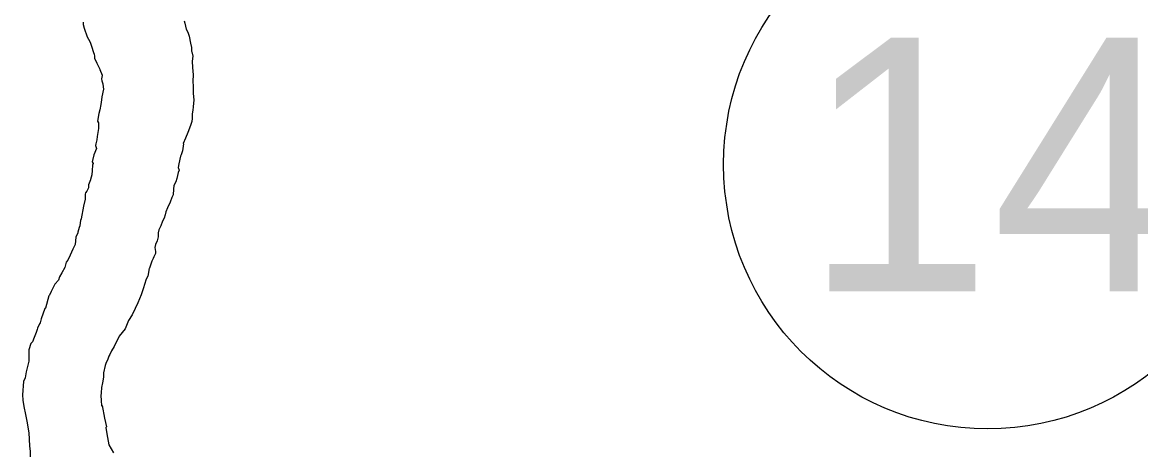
# Model space of a CAD drawing. Extents: x -939622 to -934222, y 1383701 to 1385301.
# Drawn here: x -936041.18 to -936032.79, y 1384139.39 to 1384142.61 of the extents above; entities that cross this region are included whole.
import ezdxf

# ---------------------------------------------------------------- set-up
doc = ezdxf.new("R2010")
doc.units = 0
doc.layers.add('Level 27', color=7, linetype='Continuous')
doc.layers.add('Level 9', color=7, linetype='Continuous')

msp = doc.modelspace()

# ---------------------------------------------------------------- linework, layer by layer
at = {"layer": 'Level 27'}
msp.add_circle((-936033.9399, 1384141.551), 1.98, dxfattribs=at)
at = {"layer": 'Level 9'}
for points in [[(-936039.9641, 1384142.6267), (-936039.9603, 1384142.6088), (-936039.9493, 1384142.5641), (-936039.9363, 1384142.5406), (-936039.9259, 1384142.5109), (-936039.9177, 1384142.4601), (-936039.9102, 1384142.4273), (-936039.909, 1384142.4002), (-936039.9075, 1384142.3943)], [(-936040.721, 1384142.6172), (-936040.7203, 1384142.5992), (-936040.7131, 1384142.5724), (-936040.6921, 1384142.5071), (-936040.6725, 1384142.4718), (-936040.666, 1384142.46), (-936040.6623, 1384142.4451), (-936040.6415, 1384142.3828), (-936040.6384, 1384142.3799), (-936040.6375, 1384142.3589), (-936040.6369, 1384142.3469), (-936040.6202, 1384142.3084), (-936040.6039, 1384142.2791), (-936040.5972, 1384142.2643), (-936040.5971, 1384142.2613), (-936040.5802, 1384142.2199), (-936040.5801, 1384142.2169), (-936040.585, 1384142.1925)], [(-936039.9075, 1384142.3943), (-936039.8998, 1384142.3613), (-936039.9045, 1384142.3235), (-936039.9022, 1384142.2773), (-936039.8963, 1384142.2217), (-936039.8986, 1384142.1756), (-936039.8974, 1384142.1342), (-936039.8963, 1384142.0821), (-936039.8915, 1384142.0348), (-936039.8961, 1384141.9819)], [(-936040.585, 1384142.1925), (-936040.5813, 1384142.1776), (-936040.5743, 1384142.1539), (-936040.5703, 1384142.1329), (-936040.5695, 1384142.1149), (-936040.582, 1384142.0571), (-936040.5841, 1384142.0359), (-936040.5885, 1384141.9996), (-936040.5957, 1384141.9601), (-936040.6035, 1384141.9327), (-936040.613, 1384141.875), (-936040.6065, 1384141.8633), (-936040.6076, 1384141.821), (-936040.6169, 1384141.7604), (-936040.6189, 1384141.7362), (-936040.6265, 1384141.7057), (-936040.629, 1384141.6936), (-936040.6219, 1384141.6698), (-936040.6409, 1384141.6238), (-936040.6537, 1384141.572), (-936040.647, 1384141.5572), (-936040.6525, 1384141.5449), (-936040.6537, 1384141.5057), (-936040.6553, 1384141.4725), (-936040.6658, 1384141.4389), (-936040.6657, 1384141.4359), (-936040.6821, 1384141.399), (-936040.681, 1384141.375), (-936040.6949, 1384141.3503), (-936040.7034, 1384141.3379), (-936040.706, 1384141.3287), (-936040.7056, 1384141.3197), (-936040.7074, 1384141.2925), (-936040.72, 1384141.2377), (-936040.7368, 1384141.1436), (-936040.7423, 1384141.1313), (-936040.7467, 1384141.095), (-936040.7466, 1384141.092), (-936040.752, 1384141.0797), (-936040.7624, 1384141.0431), (-936040.7623, 1384141.0401), (-936040.7758, 1384141.0063), (-936040.7824, 1384140.9518), (-936040.799, 1384140.9179), (-936040.818, 1384140.8719), (-936040.8374, 1384140.8349), (-936040.8487, 1384140.8193), (-936040.8589, 1384140.7797), (-936040.8812, 1384140.7396), (-936040.8979, 1384140.7087), (-936040.9058, 1384140.6843), (-936040.9346, 1384140.6559), (-936040.9483, 1384140.6252), (-936040.9622, 1384140.6004), (-936040.973, 1384140.5729), (-936040.9787, 1384140.5666), (-936041.0047, 1384140.4751), (-936041.0076, 1384140.4719), (-936041.0372, 1384140.3953), (-936041.0449, 1384140.3648), (-936041.0476, 1384140.3587), (-936041.0642, 1384140.3248), (-936041.0668, 1384140.3157), (-936041.0748, 1384140.2942), (-936041.0881, 1384140.2545), (-936041.1018, 1384140.2238), (-936041.1132, 1384140.2112), (-936041.1291, 1384140.1623), (-936041.1287, 1384140.1533), (-936041.128, 1384140.1382)], [(-936039.8961, 1384141.9819), (-936039.8984, 1384141.9579), (-936039.9032, 1384141.9306), (-936039.9046, 1384141.8944), (-936039.9067, 1384141.8732), (-936039.9173, 1384141.8426), (-936039.9361, 1384141.7906), (-936039.9552, 1384141.7476), (-936039.9714, 1384141.7077), (-936039.9683, 1384141.7048), (-936039.978, 1384141.6532), (-936039.9857, 1384141.6227), (-936039.9913, 1384141.6134), (-936040.0038, 1384141.5557), (-936040.0086, 1384141.5283), (-936040.0016, 1384141.5076), (-936040.01, 1384141.4921), (-936040.02, 1384141.4465), (-936040.0279, 1384141.422), (-936040.0417, 1384141.3943), (-936040.0435, 1384141.3671), (-936040.0476, 1384141.3248), (-936040.0557, 1384141.3033), (-936040.0692, 1384141.2696), (-936040.0884, 1384141.2266), (-936040.102, 1384141.1959), (-936040.1071, 1384141.1745), (-936040.115, 1384141.1501), (-936040.126, 1384141.1255), (-936040.1395, 1384141.0918), (-936040.1531, 1384141.0611), (-936040.1582, 1384141.0397), (-936040.1599, 1384141.0095), (-936040.1675, 1384140.9791), (-936040.1783, 1384140.9515), (-936040.1834, 1384140.9302), (-936040.1791, 1384140.9003), (-936040.1784, 1384140.8852), (-936040.1923, 1384140.8605), (-936040.1978, 1384140.8482), (-936040.2059, 1384140.8268), (-936040.2246, 1384140.7747), (-936040.2275, 1384140.7716), (-936040.2369, 1384140.714), (-936040.248, 1384140.6924), (-936040.2613, 1384140.6526), (-936040.27, 1384140.6274)], [(-936040.27, 1384140.6274), (-936040.2861, 1384140.5753), (-936040.3121, 1384140.5161), (-936040.3311, 1384140.4735), (-936040.3547, 1384140.4262), (-936040.3808, 1384140.3836), (-936040.4068, 1384140.3197), (-936040.4518, 1384140.2653), (-936040.4901, 1384140.1875)], [(-936041.128, 1384140.1382), (-936041.1284, 1384140.078), (-936041.1489, 1384139.9988), (-936041.1559, 1384139.9533), (-936041.1697, 1384139.9256), (-936041.1773, 1384139.8258), (-936041.1726, 1384139.7869), (-936041.1674, 1384139.7389), (-936041.1528, 1384139.6793), (-936041.1445, 1384139.6285), (-936041.1286, 1384139.5418), (-936041.1265, 1384139.4937), (-936041.1242, 1384139.4426), (-936041.1195, 1384139.4037), (-936041.1176, 1384139.3616)], [(-936040.4901, 1384140.1875), (-936040.5097, 1384140.1566), (-936040.5205, 1384140.1291), (-936040.529, 1384140.1166), (-936040.5369, 1384140.0922), (-936040.5506, 1384140.0615), (-936040.5559, 1384140.0462), (-936040.5685, 1384139.9914), (-936040.5701, 1384139.9582), (-936040.5772, 1384139.9157), (-936040.5847, 1384139.8822), (-936040.5859, 1384139.84), (-936040.5879, 1384139.8188), (-936040.5865, 1384139.7858), (-936040.5845, 1384139.7407), (-936040.5787, 1384139.7469), (-936040.5625, 1384139.6513), (-936040.5475, 1384139.5857), (-936040.5504, 1384139.5825), (-936040.5459, 1384139.5496), (-936040.5381, 1384139.5078), (-936040.5295, 1384139.4509), (-936040.4939, 1384139.3923)]]:
    msp.add_lwpolyline(points, dxfattribs=at)

# ---------------------------------------------------------------- texts
at = {"layer": 'Level 27'}
msp.add_text('14B', height=1.9008, dxfattribs=at).set_placement((-936035.3218, 1384140.6006))

doc.saveas('drawing.dxf')
